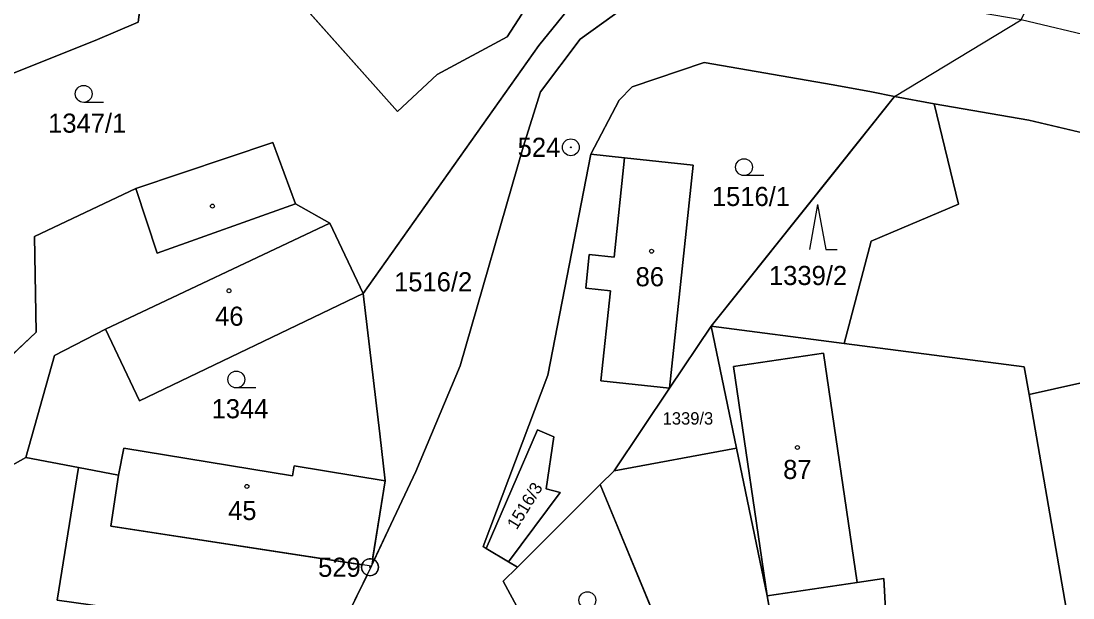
# Model space of a CAD drawing. Extents: x -760642 to -757221, y -1092371 to -1088855.
# Drawn here: x -758571.2 to -758477.6, y -1091616.8 to -1091565.5 of the extents above; entities that cross this region are included whole.
import ezdxf

# ---------------------------------------------------------------- set-up
doc = ezdxf.new("R2010")
doc.units = 0
for name, color, linetype in [('Vrstva 1', 7, 'Continuous'), ('Vrstva 17', 7, 'Continuous'), ('Vrstva 18', 7, 'Continuous'), ('Vrstva 19', 7, 'Continuous'), ('Vrstva 24', 7, 'Continuous'), ('Vrstva 25', 7, 'Continuous'), ('Vrstva 26', 7, 'Continuous'), ('Vrstva 27', 7, 'Continuous'), ('Vrstva 30', 7, 'Continuous'), ('Vrstva 4', 7, 'Continuous')]:
    doc.layers.add(name, color=color, linetype=linetype)

msp = doc.modelspace()

# ---------------------------------------------------------------- linework, layer by layer
at = {"layer": 'Vrstva 1'}
for p, q in [((-758558.74, -1091549.89), (-758560.77, -1091565.57)), ((-758537.71, -1091573.5), (-758558.74, -1091549.89)), ((-758521.44, -1091567.09), (-758515.95, -1091563.11)), ((-758521.8, -1091563.51), (-758525.12, -1091567.64)), ((-758526.65, -1091564.86), (-758527.94, -1091566.86)), ((-758560.77, -1091565.57), (-758564.61, -1091567.19)), ((-758423.8, -1091579.13), (-758482.2, -1091565.37)), ((-758564.61, -1091567.19), (-758586.47, -1091575.92)), ((-758527.94, -1091566.86), (-758534.17, -1091570.23)), ((-758524.98, -1091571.78), (-758521.44, -1091567.09)), ((-758525.12, -1091567.64), (-758540.75, -1091589.7)), ((-758510.42, -1091569.17), (-758516.83, -1091571.33)), ((-758510.42, -1091569.17), (-758498.94, -1091571.14)), ((-758534.17, -1091570.23), (-758537.71, -1091573.5)), ((-758526.52, -1091576.68), (-758524.98, -1091571.78)), ((-758516.83, -1091571.33), (-758517.97, -1091572.52)), ((-758498.94, -1091571.14), (-758495.54, -1091571.78)), ((-758495.54, -1091571.78), (-758493.47, -1091572.17)), ((-758517.97, -1091572.52), (-758520.51, -1091577.32)), ((-758493.47, -1091572.17), (-758499.04, -1091579.15)), ((-758493.47, -1091572.17), (-758489.95, -1091572.84)), ((-758487.78, -1091581.77), (-758489.95, -1091572.84)), ((-758489.95, -1091572.84), (-758481.53, -1091574.29)), ((-758481.53, -1091574.29), (-758423.13, -1091588.09)), ((-758548.81, -1091576.27), (-758561, -1091580.35)), ((-758546.77, -1091581.73), (-758548.81, -1091576.27)), ((-758532.14, -1091596.15), (-758526.52, -1091576.68)), ((-758520.51, -1091577.32), (-758524.32, -1091596.98)), ((-758520.51, -1091577.32), (-758517.5, -1091577.64)), ((-758517.5, -1091577.64), (-758511.39, -1091578.29)), ((-758511.39, -1091578.29), (-758513.5, -1091598.13)), ((-758499.04, -1091579.15), (-758509.79, -1091592.61)), ((-758561, -1091580.35), (-758570.01, -1091584.63)), ((-758546.77, -1091581.73), (-758543.72, -1091583.45)), ((-758495.55, -1091585.06), (-758487.78, -1091581.77)), ((-758543.72, -1091583.45), (-758540.75, -1091589.7)), ((-758570.01, -1091584.63), (-758569.86, -1091593.15)), ((-758497.97, -1091594.14), (-758495.55, -1091585.06)), ((-758540.75, -1091589.7), (-758560.65, -1091599.24)), ((-758540.75, -1091589.7), (-758539.28, -1091602.17)), ((-758569.86, -1091593.15), (-758584.09, -1091606.5)), ((-758563.69, -1091592.86), (-758568.23, -1091595.21)), ((-758560.65, -1091599.24), (-758563.69, -1091592.86)), ((-758509.79, -1091592.61), (-758513.5, -1091598.13)), ((-758507.54, -1091603.46), (-758509.79, -1091592.61)), ((-758509.79, -1091592.61), (-758497.97, -1091594.14)), ((-758497.97, -1091594.14), (-758481.93, -1091596.22)), ((-758568.23, -1091595.21), (-758570.77, -1091604.28)), ((-758536.06, -1091605.52), (-758532.14, -1091596.15)), ((-758481.5, -1091598.68), (-758481.93, -1091596.22)), ((-758524.32, -1091596.98), (-758530.09, -1091612.21)), ((-758477, -1091597.69), (-758481.5, -1091598.68)), ((-758513.5, -1091598.13), (-758518.43, -1091605.46)), ((-758478.2, -1091617.7), (-758481.5, -1091598.68)), ((-758529.81, -1091612.38), (-758525.25, -1091601.82)), ((-758525.25, -1091601.82), (-758523.78, -1091602.45)), ((-758539.28, -1091602.17), (-758538.79, -1091606.37)), ((-758523.78, -1091602.45), (-758524.48, -1091607.08)), ((-758562.53, -1091605.86), (-758562.07, -1091603.47)), ((-758562.07, -1091603.47), (-758547.06, -1091605.93)), ((-758518.43, -1091605.46), (-758507.54, -1091603.46)), ((-758507.54, -1091603.46), (-758504.8, -1091616.58)), ((-758570.77, -1091604.28), (-758585.31, -1091612.45)), ((-758566.09, -1091605.18), (-758570.77, -1091604.28)), ((-758568, -1091616.98), (-758566.09, -1091605.18)), ((-758562.53, -1091605.86), (-758566.09, -1091605.18)), ((-758547.06, -1091605.93), (-758546.91, -1091605.04)), ((-758546.91, -1091605.04), (-758538.79, -1091606.37)), ((-758540.03, -1091613.95), (-758536.06, -1091605.52)), ((-758518.43, -1091605.46), (-758519.67, -1091606.7)), ((-758538.79, -1091606.37), (-758540.03, -1091613.95)), ((-758523.22, -1091607.39), (-758527.83, -1091613.56)), ((-758519.67, -1091606.7), (-758527.03, -1091614.04)), ((-758524.48, -1091607.08), (-758523.22, -1091607.39)), ((-758513.74, -1091621.02), (-758519.67, -1091606.7)), ((-758529.81, -1091612.38), (-758530.09, -1091612.21)), ((-758527.83, -1091613.56), (-758529.81, -1091612.38)), ((-758542.23, -1091618.48), (-758540.03, -1091613.95)), ((-758527.83, -1091613.56), (-758527.03, -1091614.04)), ((-758527.03, -1091614.04), (-758528.3, -1091615.3)), ((-758528.3, -1091615.3), (-758521.6, -1091627.71)), ((-758504.8, -1091616.58), (-758496.79, -1091615.4)), ((-758496.79, -1091615.4), (-758494.42, -1091615.05)), ((-758494.42, -1091615.05), (-758494.14, -1091620.58)), ((-758504.8, -1091616.58), (-758503.79, -1091622.32))]:
    msp.add_line(p, q, dxfattribs=at)
at = {"layer": 'Vrstva 24'}
for centre, radius in [((-758522.28, -1091576.7), 0.75), ((-758522.28, -1091576.7), 0.0327), ((-758540.15, -1091614.05), 0.75), ((-758540.15, -1091614.05), 0.0327)]:
    msp.add_circle(centre, radius, dxfattribs=at)
at = {"layer": 'Vrstva 25'}
for p, q in [((-758563.88, -1091572.7), (-758565.63, -1091572.7)), ((-758505.12, -1091579.22), (-758506.87, -1091579.22)), ((-758500.322, -1091581.799), (-758501.055, -1091585.799)), ((-758500.322, -1091581.799), (-758499.589, -1091585.799)), ((-758499.589, -1091585.799), (-758498.589, -1091585.799)), ((-758550.3, -1091598.1), (-758552.05, -1091598.1))]:
    msp.add_line(p, q, dxfattribs=at)
for centre, radius in [((-758565.63, -1091571.95), 0.75), ((-758506.87, -1091578.47), 0.75), ((-758554.17, -1091581.93), 0.175), ((-758515.1, -1091585.94), 0.175), ((-758552.7, -1091589.46), 0.175), ((-758552.05, -1091597.35), 0.75), ((-758502.12, -1091603.4), 0.175), ((-758551.11, -1091606.86), 0.175), ((-758520.81, -1091616.98), 0.75)]:
    msp.add_circle(centre, radius, dxfattribs=at)
at = {"layer": 'Vrstva 26'}
for points in [[(-758558.74, -1091549.89), (-758554.74, -1091527.6), (-758553.05, -1091520.57), (-758551.46, -1091513.92), (-758566, -1091507.62), (-758575.77, -1091517.87), (-758576.51, -1091518.65), (-758601.15, -1091527.44), (-758620.41, -1091533.51), (-758605.28, -1091551.08), (-758592.49, -1091542.44), (-758579.01, -1091533.34), (-758575.47, -1091538.14), (-758566.11, -1091550.87), (-758573.04, -1091555.97), (-758575.01, -1091557.42), (-758580.42, -1091550.16), (-758592.84, -1091558.78), (-758586.47, -1091575.92), (-758564.61, -1091567.19), (-758560.77, -1091565.57), (-758558.74, -1091549.89)], [(-758558.74, -1091549.89), (-758537.71, -1091573.5), (-758534.17, -1091570.23), (-758527.94, -1091566.86), (-758526.65, -1091564.86), (-758524.93, -1091560.66), (-758528.9, -1091556.65), (-758546.36, -1091536.98), (-758552.3, -1091530.33), (-758554.74, -1091527.6), (-758558.74, -1091549.89)], [(-758540.75, -1091589.7), (-758525.12, -1091567.64), (-758521.8, -1091563.51), (-758524.93, -1091560.66), (-758526.65, -1091564.86), (-758527.94, -1091566.86), (-758534.17, -1091570.23), (-758537.71, -1091573.5), (-758558.74, -1091549.89), (-758560.77, -1091565.57), (-758564.61, -1091567.19), (-758586.47, -1091575.92), (-758592.76, -1091577.88), (-758583.65, -1091604.35), (-758584.09, -1091606.5), (-758569.86, -1091593.15), (-758570.01, -1091584.63), (-758561, -1091580.35), (-758548.81, -1091576.27), (-758546.77, -1091581.73), (-758543.72, -1091583.45), (-758540.75, -1091589.7)], [(-758514.058, -1091559.969), (-758515.29, -1091559.76), (-758521.8, -1091563.51), (-758525.12, -1091567.64), (-758540.75, -1091589.7), (-758539.28, -1091602.17), (-758538.79, -1091606.37), (-758539.929, -1091613.333)], [(-758539.772, -1091613.402), (-758536.06, -1091605.52), (-758532.14, -1091596.15), (-758526.52, -1091576.68), (-758524.98, -1091571.78), (-758521.44, -1091567.09), (-758515.95, -1091563.11), (-758509.1, -1091560.81), (-758512.583, -1091560.219)], [(-758521.6, -1091627.71), (-758528.3, -1091615.3), (-758527.03, -1091614.04), (-758527.83, -1091613.56), (-758529.81, -1091612.38), (-758530.09, -1091612.21), (-758524.32, -1091596.98), (-758520.51, -1091577.32), (-758517.97, -1091572.52), (-758516.83, -1091571.33), (-758510.42, -1091569.17), (-758498.94, -1091571.14), (-758495.54, -1091571.78), (-758493.47, -1091572.17), (-758482.2, -1091565.37), (-758489.33, -1091564.14), (-758509.1, -1091560.81), (-758515.95, -1091563.11), (-758521.44, -1091567.09), (-758524.98, -1091571.78), (-758526.52, -1091576.68), (-758532.14, -1091596.15), (-758536.06, -1091605.52), (-758539.772, -1091613.402)], [(-758513.5, -1091598.13), (-758509.79, -1091592.61), (-758499.04, -1091579.15), (-758493.47, -1091572.17), (-758495.54, -1091571.78), (-758498.94, -1091571.14), (-758510.42, -1091569.17), (-758516.83, -1091571.33), (-758517.97, -1091572.52), (-758520.51, -1091577.32), (-758517.5, -1091577.64), (-758511.39, -1091578.29), (-758513.5, -1091598.13)], [(-758561, -1091580.35), (-758559.09, -1091586.1), (-758546.77, -1091581.73), (-758548.81, -1091576.27), (-758561, -1091580.35)], [(-758518.44, -1091586.46), (-758517.5, -1091577.64), (-758520.51, -1091577.32), (-758524.32, -1091596.98), (-758530.09, -1091612.21), (-758529.81, -1091612.38), (-758525.25, -1091601.82), (-758523.78, -1091602.45), (-758524.48, -1091607.08), (-758523.22, -1091607.39), (-758527.83, -1091613.56), (-758527.03, -1091614.04), (-758519.67, -1091606.7), (-758518.43, -1091605.46), (-758513.5, -1091598.13), (-758519.61, -1091597.48), (-758518.76, -1091589.46), (-758520.96, -1091589.23), (-758520.64, -1091586.22), (-758518.44, -1091586.46)], [(-758520.64, -1091586.22), (-758520.96, -1091589.23), (-758518.76, -1091589.46), (-758519.61, -1091597.48), (-758513.5, -1091598.13), (-758511.39, -1091578.29), (-758517.5, -1091577.64), (-758518.44, -1091586.46), (-758520.64, -1091586.22)], [(-758563.69, -1091592.86), (-758543.72, -1091583.45), (-758546.77, -1091581.73), (-758559.09, -1091586.1), (-758561, -1091580.35), (-758570.01, -1091584.63), (-758569.86, -1091593.15), (-758584.09, -1091606.5), (-758585.31, -1091612.45), (-758570.77, -1091604.28), (-758568.23, -1091595.21), (-758563.69, -1091592.86)], [(-758543.72, -1091583.45), (-758563.69, -1091592.86), (-758560.65, -1091599.24), (-758540.75, -1091589.7), (-758543.72, -1091583.45)], [(-758538.79, -1091606.37), (-758539.28, -1091602.17), (-758540.75, -1091589.7), (-758560.65, -1091599.24), (-758563.69, -1091592.86), (-758568.23, -1091595.21), (-758570.77, -1091604.28), (-758566.09, -1091605.18), (-758562.53, -1091605.86), (-758562.07, -1091603.47), (-758547.06, -1091605.93), (-758546.91, -1091605.04), (-758538.79, -1091606.37)], [(-758507.54, -1091603.46), (-758509.79, -1091592.61), (-758513.5, -1091598.13), (-758518.43, -1091605.46), (-758507.54, -1091603.46)], [(-758504.8, -1091616.58), (-758507.8, -1091596.18), (-758499.79, -1091595), (-758496.79, -1091615.4), (-758494.42, -1091615.05), (-758494.14, -1091620.58), (-758488.64, -1091619.58), (-758478.2, -1091617.7), (-758481.5, -1091598.68), (-758481.93, -1091596.22), (-758497.97, -1091594.14), (-758509.79, -1091592.61), (-758507.54, -1091603.46), (-758504.8, -1091616.58)], [(-758507.8, -1091596.18), (-758504.8, -1091616.58), (-758496.79, -1091615.4), (-758499.79, -1091595), (-758507.8, -1091596.18)], [(-758523.22, -1091607.39), (-758524.48, -1091607.08), (-758523.78, -1091602.45), (-758525.25, -1091601.82), (-758529.81, -1091612.38), (-758527.83, -1091613.56), (-758523.22, -1091607.39)], [(-758539.929, -1091613.333), (-758538.79, -1091606.37), (-758546.91, -1091605.04), (-758547.06, -1091605.93), (-758562.07, -1091603.47), (-758562.53, -1091605.86), (-758563.2, -1091610.41), (-758540.865, -1091613.822)], [(-758570.77, -1091604.28), (-758585.31, -1091612.45), (-758586.47, -1091618.13), (-758583.92, -1091628.08), (-758581.64, -1091630.01), (-758562.29, -1091626.42), (-758557.18, -1091618.48), (-758568, -1091616.98), (-758566.09, -1091605.18), (-758570.77, -1091604.28)], [(-758540.865, -1091613.822), (-758563.2, -1091610.41), (-758562.53, -1091605.86), (-758566.09, -1091605.18), (-758568, -1091616.98), (-758557.18, -1091618.48), (-758562.29, -1091626.42), (-758560.7, -1091626.13), (-758542.23, -1091618.48), (-758540.419, -1091614.75)], [(-758513.74, -1091621.02), (-758519.67, -1091606.7), (-758527.03, -1091614.04), (-758528.3, -1091615.3), (-758521.6, -1091627.71), (-758513.74, -1091621.02)], [(-758540.419, -1091614.75), (-758542.23, -1091618.48), (-758560.7, -1091626.13), (-758562.29, -1091626.42), (-758581.64, -1091630.01), (-758583.92, -1091628.08), (-758582.35, -1091633.61), (-758581.47, -1091633.52), (-758562.24, -1091635.45), (-758556.15, -1091633.33), (-758549.92, -1091629.81), (-758544.35, -1091626.69), (-758537.178, -1091622.779)], [(-758494.14, -1091620.58), (-758494.42, -1091615.05), (-758496.79, -1091615.4), (-758504.8, -1091616.58), (-758503.79, -1091622.32), (-758494.14, -1091620.58)]]:
    msp.add_lwpolyline(points, dxfattribs=at)
for start, end in [(162.34032, 180), (72.8712, 162.34032), (59.73717, 72.8712), (0, 59.73717), (180, 249.01138), (249.01138, 0)]:
    msp.add_arc((-758540.15, -1091614.05), 0.75, start, end, dxfattribs=at)
at = {"layer": 'Vrstva 27'}
for points in [[(-758478.2, -1091617.7), (-758481.5, -1091598.68), (-758481.93, -1091596.22), (-758497.97, -1091594.14), (-758509.79, -1091592.61), (-758493.47, -1091572.17), (-758482.2, -1091565.37), (-758469.62, -1091539.29)], [(-758513.74, -1091621.02), (-758519.67, -1091606.7), (-758518.43, -1091605.46), (-758507.54, -1091603.46), (-758504.8, -1091616.58), (-758503.79, -1091622.32)]]:
    msp.add_lwpolyline(points, dxfattribs=at)
at = {"layer": 'Vrstva 30'}
for points in [[(-758499.04, -1091579.15), (-758509.79, -1091592.61), (-758497.97, -1091594.14), (-758495.55, -1091585.06), (-758487.78, -1091581.77), (-758489.95, -1091572.84), (-758493.47, -1091572.17), (-758499.04, -1091579.15)], [(-758487.78, -1091581.77), (-758495.55, -1091585.06), (-758497.97, -1091594.14), (-758481.93, -1091596.22), (-758481.5, -1091598.68), (-758477, -1091597.69), (-758439.72, -1091599.75), (-758408.54, -1091601.58), (-758375.78, -1091602), (-758373.78, -1091593), (-758379.9, -1091594.4), (-758423.13, -1091588.09), (-758481.53, -1091574.29), (-758489.95, -1091572.84), (-758487.78, -1091581.77)], [(-758379.67, -1091619.51), (-758375.78, -1091602), (-758408.54, -1091601.58), (-758439.72, -1091599.75), (-758477, -1091597.69), (-758481.5, -1091598.68), (-758478.2, -1091617.7)], [(-758503.79, -1091622.32), (-758504.8, -1091616.58), (-758507.54, -1091603.46), (-758518.43, -1091605.46), (-758519.67, -1091606.7), (-758513.74, -1091621.02)]]:
    msp.add_lwpolyline(points, dxfattribs=at)
at = {"layer": 'Vrstva 4'}
for p, q in [((-758518.44, -1091586.46), (-758517.5, -1091577.64)), ((-758561, -1091580.35), (-758559.09, -1091586.1)), ((-758559.09, -1091586.1), (-758546.77, -1091581.73)), ((-758563.69, -1091592.86), (-758543.72, -1091583.45)), ((-758520.96, -1091589.23), (-758520.64, -1091586.22)), ((-758520.64, -1091586.22), (-758518.44, -1091586.46)), ((-758518.76, -1091589.46), (-758520.96, -1091589.23)), ((-758519.61, -1091597.48), (-758518.76, -1091589.46)), ((-758499.79, -1091595), (-758507.8, -1091596.18)), ((-758499.79, -1091595), (-758496.79, -1091615.4)), ((-758507.8, -1091596.18), (-758504.8, -1091616.58)), ((-758513.5, -1091598.13), (-758519.61, -1091597.48)), ((-758563.2, -1091610.41), (-758562.53, -1091605.86)), ((-758540.03, -1091613.95), (-758563.2, -1091610.41))]:
    msp.add_line(p, q, dxfattribs=at)

# ---------------------------------------------------------------- texts
at = {"layer": 'Vrstva 17'}
for s, p in [('524', (-758527.012, -1091577.55)), ('529', (-758544.77, -1091614.9))]:
    msp.add_text(s, height=1.7, dxfattribs=at).set_placement(p)
at = {"layer": 'Vrstva 18'}
for s, height, p in [('1347/1', 1.7, (-758568.794, -1091575.4)), ('1516/1', 1.7, (-758509.73, -1091581.92)), ('1516/2', 1.7, (-758538.01, -1091589.51)), ('1339/2', 1.7, (-758504.65, -1091588.95)), ('1344', 1.7, (-758554.25, -1091600.8)), ('1339/3', 1.1, (-758514.11, -1091601.36))]:
    msp.add_text(s, height=height, dxfattribs=at).set_placement(p)
msp.add_text('1516/3', height=1.1, rotation=58.36554, dxfattribs=at).set_placement((-758527.1, -1091610.78))
at = {"layer": 'Vrstva 19'}
for s, p in [('86', (-758516.52, -1091589.06)), ('46', (-758553.94, -1091592.57)), ('87', (-758503.39, -1091606.2)), ('45', (-758552.78, -1091609.85))]:
    msp.add_text(s, height=1.7, dxfattribs=at).set_placement(p)

doc.saveas('drawing.dxf')
